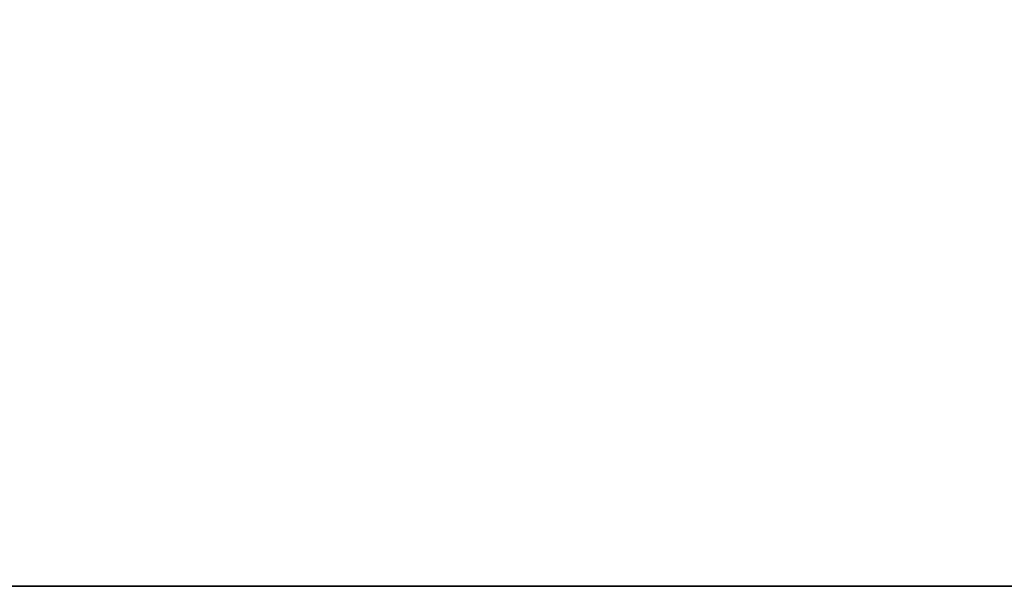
# Model space of a CAD drawing. Header units: millimetres. Extents: x -150 to 150, y -85 to 1149.
# Tile 489 of 656: x -53.626 to -52.932, y 1007.9 to 1008.3. Entities that reach past the tile are written whole.
import ezdxf

# ---------------------------------------------------------------- set-up
doc = ezdxf.new("R2010")
doc.units = ezdxf.units.MM
doc.header["$LTSCALE"] = 21.359881
doc.layers.add('9022', color=7, linetype='CONTINUOUS')
doc.layers.add('9025', color=7, linetype='CONTINUOUS')

msp = doc.modelspace()

# ---------------------------------------------------------------- linework, layer by layer
at = {"layer": '9022', "linetype": 'CONTINUOUS'}
for points in [[(-57.6942, 1007.9, 161.3017), (-46.58738, 1007.9, 157.18449), (-68.23326, 1007.9, 433.8322), (-57.6942, 1007.9, 161.3017)], [(-68.23326, 1007.9, 433.8322), (-46.58738, 1007.9, 157.18449), (-46.46939, 1007.9, 442.85394), (-68.23326, 1007.9, 433.8322)]]:
    msp.add_3dface(points, dxfattribs=at)
at = {"layer": '9025', "linetype": 'CONTINUOUS'}
for points in [[(-57.6942, 1007.9, 161.3017), (-68.23326, 1009.4, 166.1678), (-46.46939, 1009.4, 157.14606), (-57.6942, 1007.9, 161.3017)], [(-68.23326, 1007.9, 433.8322), (-46.46939, 1007.9, 442.85394), (-57.6942, 1009.4, 438.6983), (-68.23326, 1007.9, 433.8322)], [(-46.58738, 1007.9, 157.18449), (-57.6942, 1007.9, 161.3017), (-46.46939, 1009.4, 157.14606), (-46.58738, 1007.9, 157.18449)], [(-46.46939, 1007.9, 442.85394), (-46.58738, 1009.4, 442.81551), (-57.6942, 1009.4, 438.6983), (-46.46939, 1007.9, 442.85394)]]:
    msp.add_3dface(points, dxfattribs=at)

doc.saveas('drawing.dxf')
